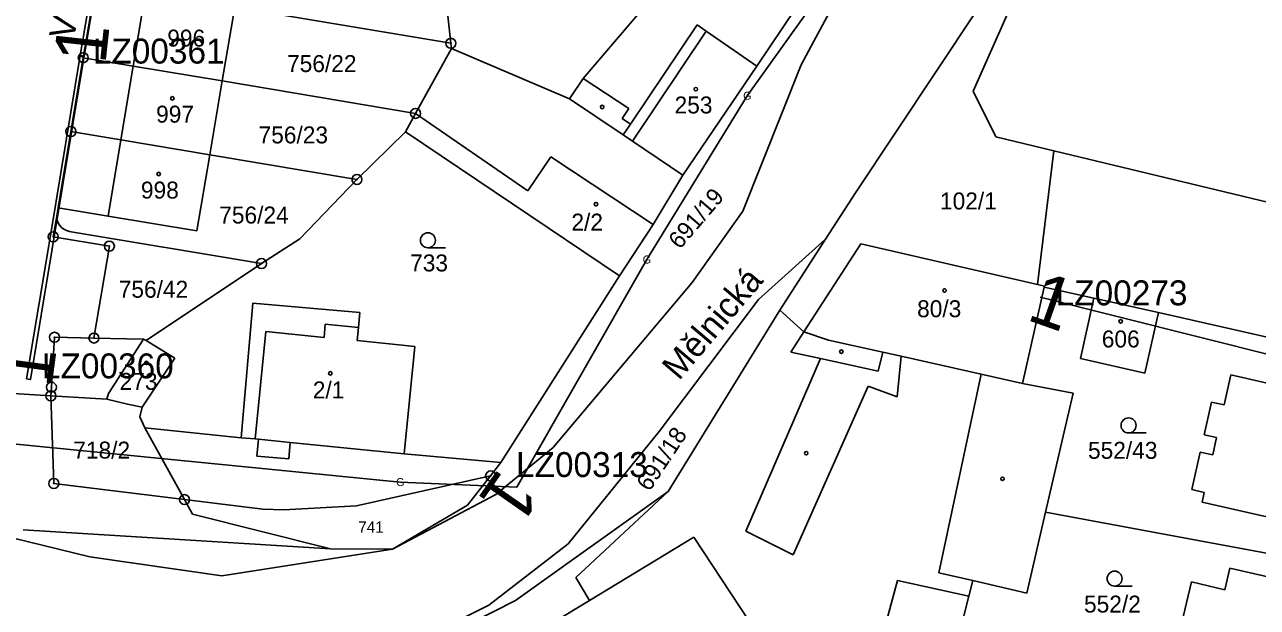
# Model space of a CAD drawing. Extents: x -738131 to -734179, y -1033447 to -1030078.
# Drawn here: x -735973.3 to -735849.9, y -1031959.2 to -1031900.8 of the extents above; entities that cross this region are included whole.
import ezdxf

# ---------------------------------------------------------------- set-up
doc = ezdxf.new("R2010")
doc.units = 0
for name, color, linetype in [('ftf_2010', 7, 'Continuous'), ('ftf_2050', 7, 'Continuous'), ('ftf_2140', 7, 'Continuous'), ('ftf_3010', 7, 'Continuous'), ('ftf_3010_ftf_3010_gtda_3015_gtda_3015_1', 7, 'Continuous'), ('ftf_3240', 7, 'Continuous'), ('ftf_nu', 7, 'Continuous'), ('Vrstva 1', 7, 'Continuous'), ('Vrstva 2', 7, 'Continuous'), ('Vrstva 3', 7, 'Continuous'), ('Vrstva 4', 7, 'Continuous'), ('Vrstva 5', 7, 'Continuous'), ('Vrstva 8', 7, 'Continuous')]:
    doc.layers.add(name, color=color, linetype=linetype)

msp = doc.modelspace()

# ---------------------------------------------------------------- linework, layer by layer
at = {"layer": 'ftf_2010'}
for points in [[(-735962.91, -1031882.03), (-735964.48, -1031886.34), (-735966.68, -1031897.62), (-735967.74, -1031903.95)], [(-735973.12, -1031936.35), (-735970.67, -1031921.57), (-735967.74, -1031903.95)], [(-735871.64, -1031928.16), (-735847.85, -1031934.15)]]:
    msp.add_lwpolyline(points, dxfattribs=at)
at = {"layer": 'ftf_2050'}
for points in [[(-735924.02, -1031947.19), (-735911.03, -1031924.39), (-735900.97, -1031907.97), (-735887.41, -1031889)], [(-735992.06, -1031941.13), (-735935.72, -1031946.69), (-735924.02, -1031947.19)]]:
    msp.add_lwpolyline(points, dxfattribs=at)
at = {"layer": 'ftf_2140'}
msp.add_lwpolyline([(-735965.22, -1031891.38), (-735967.35, -1031904.02), (-735967.74, -1031903.95), (-735967.37, -1031904.19), (-735972.73, -1031936.42), (-735973.12, -1031936.35)], dxfattribs=at)
at = {"layer": 'Vrstva 1'}
for points in [[(-735894.33, -1031902.58), (-735885.54, -1031886.26)], [(-735931.86, -1031891.68), (-735930.64, -1031902.72)], [(-735917.4, -1031906.24), (-735905.22, -1031891.95)], [(-735873.99, -1031893.34), (-735890.14, -1031917.7)], [(-735872.38, -1031894.03), (-735878.36, -1031907.5)], [(-735967.44, -1031904.16), (-735966.2, -1031896.76)], [(-735952.28, -1031899.09), (-735953.53, -1031906.49)], [(-735930.64, -1031902.72), (-735952.28, -1031899.09)], [(-735900.02, -1031905.01), (-735896.09, -1031899.19)], [(-735930.58, -1031903.25), (-735934.17, -1031909.74)], [(-735930.64, -1031902.72), (-735930.58, -1031903.25)], [(-735930.58, -1031903.25), (-735918.75, -1031908.29)], [(-735895.58, -1031904.88), (-735894.33, -1031902.58)], [(-735967.44, -1031904.16), (-735968.68, -1031911.56)], [(-735962.44, -1031905), (-735967.44, -1031904.16)], [(-735962.44, -1031905), (-735953.53, -1031906.49)], [(-735900.02, -1031905.01), (-735907.4, -1031915.94)], [(-735901.42, -1031919.53), (-735895.58, -1031904.88)], [(-735918.75, -1031908.29), (-735917.4, -1031906.24)], [(-735953.53, -1031906.49), (-735954.78, -1031913.89)], [(-735934.17, -1031909.74), (-735953.53, -1031906.49)], [(-735913.38, -1031911.9), (-735918.75, -1031908.29)], [(-735878.36, -1031907.5), (-735876.09, -1031912.1)], [(-735934.17, -1031909.74), (-735935.19, -1031911.58)], [(-735969.96, -1031919.21), (-735968.68, -1031911.56)], [(-735968.68, -1031911.56), (-735963.68, -1031912.4)], [(-735963.68, -1031912.4), (-735954.78, -1031913.89)], [(-735935.19, -1031911.58), (-735940.04, -1031916.36)], [(-735913.75, -1031926.02), (-735935.19, -1031911.58)], [(-735912.47, -1031912.52), (-735913.38, -1031911.9)], [(-735876.09, -1031912.1), (-735870.26, -1031913.5)], [(-735907.4, -1031915.94), (-735912.47, -1031912.52)], [(-735871.9, -1031926.9), (-735870.26, -1031913.5)], [(-735870.26, -1031913.5), (-735789.57, -1031932.9)], [(-735954.78, -1031913.89), (-735956.07, -1031921.52)], [(-735940.04, -1031916.36), (-735954.78, -1031913.89)], [(-735907.4, -1031915.94), (-735910.37, -1031920.89)], [(-735940.04, -1031916.36), (-735945.77, -1031922.32)], [(-735893.13, -1031922.35), (-735890.14, -1031917.7)], [(-735970.07, -1031919.84), (-735969.96, -1031919.21)], [(-735964.96, -1031920.04), (-735969.96, -1031919.21)], [(-735906.49, -1031926.69), (-735901.42, -1031919.53)], [(-735970.07, -1031919.84), (-735970.45, -1031922.11)], [(-735956.07, -1031921.52), (-735964.96, -1031920.04)], [(-735910.37, -1031920.89), (-735913.75, -1031926.02)], [(-735970.45, -1031922.11), (-735964.83, -1031923.05)], [(-735949.6, -1031924.79), (-735968.84, -1031921.57)], [(-735964.83, -1031923.05), (-735966.37, -1031932.26)], [(-735945.77, -1031922.32), (-735949.6, -1031924.79)], [(-735899.85, -1031928.39), (-735893.13, -1031922.35)], [(-735893.13, -1031922.35), (-735897.71, -1031929.47)], [(-735889.61, -1031922.82), (-735895.3, -1031931.63)], [(-735871.9, -1031926.9), (-735889.61, -1031922.82)], [(-735949.6, -1031924.79), (-735961.16, -1031932.52)], [(-735925.62, -1031944.73), (-735913.75, -1031926.02)], [(-735920.4, -1031943.23), (-735906.49, -1031926.69)], [(-735871.23, -1031927.16), (-735873.41, -1031936.82)], [(-735871.21, -1031927.06), (-735871.9, -1031926.9)], [(-735871.21, -1031927.06), (-735871.23, -1031927.16)], [(-735866.25, -1031928.25), (-735871.23, -1031927.16)], [(-735909.79, -1031941.61), (-735899.85, -1031928.39)], [(-735866.25, -1031928.25), (-735867.6, -1031934.32)], [(-735859.78, -1031929.71), (-735866.25, -1031928.25)], [(-735950.48, -1031928.75), (-735951.64, -1031942.25)], [(-735939.75, -1031929.7), (-735950.48, -1031928.75)], [(-735897.71, -1031929.47), (-735908.89, -1031947.65)], [(-735897.71, -1031929.47), (-735895.3, -1031931.63)], [(-735939.9, -1031931.21), (-735939.75, -1031929.7)], [(-735861.16, -1031935.79), (-735859.78, -1031929.71)], [(-735859.78, -1031929.71), (-735836.99, -1031934.89)], [(-735940.03, -1031932.52), (-735939.9, -1031931.21)], [(-735970.63, -1031937.19), (-735970.32, -1031932.18)], [(-735970.32, -1031932.18), (-735966.37, -1031932.26)], [(-735966.37, -1031932.26), (-735961.42, -1031932.36)], [(-735961.42, -1031932.36), (-735964.9, -1031937.82)], [(-735961.16, -1031932.52), (-735961.42, -1031932.36)], [(-735958.28, -1031934.26), (-735961.16, -1031932.52)], [(-735934.24, -1031933.09), (-735940.03, -1031932.52)], [(-735935.31, -1031943.85), (-735934.24, -1031933.09)], [(-735961.56, -1031939.2), (-735958.28, -1031934.26)], [(-735867.6, -1031934.32), (-735861.16, -1031935.79)], [(-735868.33, -1031937.79), (-735873.41, -1031936.82)], [(-735852.55, -1031935.94), (-735853.22, -1031938.95)], [(-735852.55, -1031935.94), (-735842.08, -1031938.34)], [(-735981.9, -1031937.36), (-735970.68, -1031938.05)], [(-735970.68, -1031938.05), (-735970.63, -1031937.19)], [(-735970.68, -1031938.05), (-735970.39, -1031946.83)], [(-735965.08, -1031938.39), (-735964.9, -1031937.82)], [(-735871.09, -1031949.7), (-735868.33, -1031937.79)], [(-735965.08, -1031938.39), (-735963, -1031938.87)], [(-735963, -1031938.87), (-735961.56, -1031939.2)], [(-735961.77, -1031940.14), (-735961.56, -1031939.2)], [(-735854.48, -1031938.67), (-735855.23, -1031941.95)], [(-735853.22, -1031938.95), (-735854.48, -1031938.67)], [(-735961.29, -1031941.26), (-735961.77, -1031940.14)], [(-735961.29, -1031941.26), (-735951.64, -1031942.25)], [(-735961.29, -1031941.26), (-735957.3, -1031948.45)], [(-735918.88, -1031952.89), (-735909.79, -1031941.61)], [(-735855.23, -1031941.95), (-735853.97, -1031942.23)], [(-735926.15, -1031947.93), (-735920.4, -1031943.23)], [(-735853.97, -1031942.23), (-735854.36, -1031943.97)], [(-735925.62, -1031944.73), (-735935.31, -1031943.85)], [(-735855.61, -1031943.68), (-735856.47, -1031947.45)], [(-735854.36, -1031943.97), (-735855.61, -1031943.68)], [(-735926.66, -1031946.07), (-735925.62, -1031944.73)], [(-735957.3, -1031948.45), (-735970.39, -1031946.83)], [(-735940.09, -1031949.06), (-735926.66, -1031946.07)], [(-735928.97, -1031949.01), (-735926.66, -1031946.07)], [(-735936.49, -1031953.42), (-735926.15, -1031947.93)], [(-735908.89, -1031947.65), (-735924.17, -1031958.55)], [(-735918.14, -1031956.26), (-735908.89, -1031947.65)], [(-735856.47, -1031947.45), (-735855.21, -1031947.73)], [(-735855.21, -1031947.73), (-735855.43, -1031948.69)], [(-735957.3, -1031948.45), (-735956.5, -1031949.9)], [(-735957.3, -1031948.45), (-735949.47, -1031949.42)], [(-735949.47, -1031949.42), (-735947.36, -1031949.48)], [(-735947.36, -1031949.48), (-735940.09, -1031949.06)], [(-735936.49, -1031953.42), (-735928.97, -1031949.01)], [(-735844.97, -1031951.07), (-735855.43, -1031948.69)], [(-735985.91, -1031949.5), (-735966.8, -1031954.18)], [(-735956.5, -1031949.9), (-735942.68, -1031953.38)], [(-735872.97, -1031957.83), (-735871.09, -1031949.7)], [(-735839.62, -1031955.57), (-735871.09, -1031949.7)], [(-735973.46, -1031951.47), (-735942.68, -1031953.38)], [(-735926.83, -1031959.03), (-735918.88, -1031952.89)], [(-735906.3, -1031952.23), (-735916.75, -1031958.57)], [(-735900.79, -1031960.62), (-735906.3, -1031952.23)], [(-735966.8, -1031954.18), (-735953.57, -1031956.09)], [(-735953.57, -1031956.09), (-735936.49, -1031953.42)], [(-735942.68, -1031953.38), (-735936.49, -1031953.42)], [(-735853.15, -1031957.48), (-735852.64, -1031955.33)], [(-735852.64, -1031955.33), (-735847.39, -1031956.51)], [(-735918.14, -1031956.26), (-735916.75, -1031958.57)], [(-735878.78, -1031958.13), (-735878.39, -1031956.57)], [(-735872.97, -1031957.83), (-735878.39, -1031956.57)], [(-735858.78, -1031966.37), (-735856.49, -1031956.68)], [(-735856.49, -1031956.68), (-735853.15, -1031957.48)], [(-735937.37, -1031965.26), (-735924.17, -1031958.55)], [(-735916.75, -1031958.57), (-735935.65, -1031970.03)], [(-735935.21, -1031963.22), (-735926.83, -1031959.03)], [(-735881.77, -1031969.95), (-735878.78, -1031958.13)]]:
    msp.add_lwpolyline(points, dxfattribs=at)
msp.add_arc((-735968.58, -1031920.08), 1.51, 170.6459, 260.1785, dxfattribs=at)
at = {"layer": 'Vrstva 3'}
for p, q in [((-735932.94, -1031923.21), (-735931.19, -1031923.21)), ((-735862.79, -1031941.77), (-735861.04, -1031941.77)), ((-735864.19, -1031957.12), (-735862.44, -1031957.12))]:
    msp.add_line(p, q, dxfattribs=at)
for centre in [(-735932.94, -1031922.46), (-735862.79, -1031941.02), (-735864.19, -1031956.37)]:
    msp.add_circle(centre, 0.75, dxfattribs=at)
at = {"layer": 'Vrstva 4'}
for points in [[(-735962.44, -1031905), (-735961.2, -1031897.6)], [(-735912.66, -1031910.81), (-735905.98, -1031900.86)], [(-735905.98, -1031900.86), (-735905.07, -1031901.49)], [(-735912.47, -1031912.52), (-735905.07, -1031901.49)], [(-735900.02, -1031905.01), (-735905.07, -1031901.49)], [(-735963.68, -1031912.4), (-735962.44, -1031905)], [(-735917.4, -1031906.24), (-735912.83, -1031909.26)], [(-735922.94, -1031917.52), (-735934.17, -1031909.74)], [(-735912.83, -1031909.26), (-735913.5, -1031910.26)], [(-735913.5, -1031910.26), (-735912.66, -1031910.81)], [(-735912.66, -1031910.81), (-735913.38, -1031911.9)], [(-735964.96, -1031920.04), (-735963.68, -1031912.4)], [(-735920.64, -1031914.1), (-735922.94, -1031917.52)], [(-735920.64, -1031914.1), (-735910.37, -1031920.89)], [(-735943.21, -1031930.88), (-735943.34, -1031932.19)], [(-735939.9, -1031931.21), (-735943.21, -1031930.88)], [(-735950.24, -1031942.37), (-735949.17, -1031931.61)], [(-735943.34, -1031932.19), (-735949.17, -1031931.61)], [(-735895.3, -1031931.63), (-735896.61, -1031933.66)], [(-735895.3, -1031931.63), (-735892.84, -1031932.46)], [(-735887.39, -1031933.67), (-735892.84, -1031932.46)], [(-735893.64, -1031934.31), (-735901.12, -1031951.62)], [(-735896.61, -1031933.66), (-735893.64, -1031934.31)], [(-735893.64, -1031934.31), (-735887.86, -1031935.57)], [(-735887.39, -1031933.67), (-735887.86, -1031935.57)], [(-735885.55, -1031934.08), (-735887.39, -1031933.67)], [(-735885.55, -1031934.08), (-735885.94, -1031938.15)], [(-735885.55, -1031934.08), (-735877.55, -1031935.87)], [(-735896.36, -1031953.97), (-735888.85, -1031937.09)], [(-735888.85, -1031937.09), (-735885.94, -1031938.15)], [(-735877.55, -1031935.87), (-735881.77, -1031955.78)], [(-735877.55, -1031935.87), (-735873.41, -1031936.82)], [(-735965.08, -1031938.39), (-735970.68, -1031938.05)], [(-735951.64, -1031942.25), (-735950.24, -1031942.37)], [(-735949.89, -1031942.4), (-735950.24, -1031942.37)], [(-735950.06, -1031944.08), (-735949.89, -1031942.4)], [(-735949.89, -1031942.4), (-735946.72, -1031942.72)], [(-735946.72, -1031942.72), (-735946.87, -1031944.38)], [(-735935.31, -1031943.85), (-735946.72, -1031942.72)], [(-735950.06, -1031944.08), (-735946.87, -1031944.38)], [(-735901.12, -1031951.62), (-735896.36, -1031953.97)], [(-735885.93, -1031956.55), (-735890.02, -1031971.71)], [(-735885.93, -1031956.55), (-735878.78, -1031958.13)], [(-735878.39, -1031956.57), (-735881.77, -1031955.78)]]:
    msp.add_lwpolyline(points, dxfattribs=at)
at = {"layer": 'Vrstva 5'}
for centre in [(-735906.12, -1031907.31), (-735958.52, -1031908.24), (-735915.49, -1031909.1), (-735959.89, -1031915.82), (-735916.11, -1031918.84), (-735881.21, -1031927.49), (-735863.58, -1031930.58), (-735961.12, -1031934.75), (-735891.54, -1031933.62), (-735942.7, -1031935.8), (-735895.06, -1031943.79), (-735875.41, -1031946.36)]:
    msp.add_circle(centre, 0.175, dxfattribs=at)
at = {"layer": 'Vrstva 8'}
for centre, radius in [((-735930.64, -1031902.72), 0.5), ((-735967.44, -1031904.16), 0.5), ((-735930.64, -1031902.72), 0.0303), ((-735967.44, -1031904.16), 0.0303), ((-735934.17, -1031909.74), 0.5), ((-735934.17, -1031909.74), 0.0303), ((-735968.68, -1031911.56), 0.5), ((-735968.68, -1031911.56), 0.0303), ((-735940.04, -1031916.36), 0.5), ((-735940.04, -1031916.36), 0.0303), ((-735970.45, -1031922.11), 0.5), ((-735970.45, -1031922.11), 0.0303), ((-735964.83, -1031923.05), 0.5), ((-735964.83, -1031923.05), 0.0303), ((-735949.6, -1031924.79), 0.5), ((-735949.6, -1031924.79), 0.0303), ((-735970.32, -1031932.18), 0.5), ((-735970.32, -1031932.18), 0.0303), ((-735966.37, -1031932.26), 0.5), ((-735966.37, -1031932.26), 0.0303), ((-735970.63, -1031937.19), 0.5), ((-735970.68, -1031938.05), 0.5), ((-735970.68, -1031938.05), 0.0303), ((-735970.63, -1031937.19), 0.0303), ((-735926.66, -1031946.07), 0.5), ((-735970.39, -1031946.83), 0.5), ((-735970.39, -1031946.83), 0.0303), ((-735926.66, -1031946.07), 0.0303), ((-735957.3, -1031948.45), 0.5), ((-735957.3, -1031948.45), 0.0303)]:
    msp.add_circle(centre, radius, dxfattribs=at)

# ---------------------------------------------------------------- texts
at = {"layer": 'ftf_3010'}
for rotation, p in [(83.7641, (-735965.23, -1031904.88)), (340.6278, (-735873.12, -1031930.39)), (82.3651, (-735970.63, -1031937.34)), (235.0966, (-735925.78, -1031945.17))]:
    msp.add_text('1', height=5.2, rotation=rotation, dxfattribs=at).set_placement(p)
at = {"layer": 'ftf_3010_ftf_3010_gtda_3015_gtda_3015_1'}
for s, p in [('LZ00361', (-735966.49, -1031904.75)), ('LZ00273', (-735870.09, -1031928.98)), ('LZ00360', (-735971.58, -1031936.3)), ('LZ00313', (-735924.12, -1031946.19))]:
    msp.add_text(s, height=2.5, dxfattribs=at).set_placement(p)
at = {"layer": 'ftf_3240'}
for p in [(-735901.37, -1031908.37), (-735911.43, -1031924.79), (-735936.12, -1031947.09)]:
    msp.add_text('G', height=0.8, dxfattribs=at).set_placement(p)
at = {"layer": 'ftf_nu'}
for s, rotation, p in [('Ve Dvoře', 77.48, (-735968.44, -1031902.46)), ('Mělnická', 49.6378, (-735907.8, -1031936.6))]:
    msp.add_text(s, height=2.5, rotation=rotation, dxfattribs=at).set_placement(p)
at = {"layer": 'Vrstva 2'}
for s, height, p in [('996', 1.7, (-735959.03, -1031903.05)), ('756/22', 1.7, (-735947.04, -1031905.6)), ('253', 1.7, (-735908.24, -1031909.75)), ('997', 1.7, (-735960.15, -1031910.67)), ('756/23', 1.7, (-735949.89, -1031912.75)), ('998', 1.7, (-735961.67, -1031918.28)), ('102/1', 1.7, (-735881.67, -1031919.37)), ('756/24', 1.7, (-735953.83, -1031920.78)), ('2/2', 1.7, (-735918.57, -1031921.49)), ('733', 1.7, (-735934.72, -1031925.58)), ('756/42', 1.7, (-735963.89, -1031928.22)), ('80/3', 1.7, (-735883.96, -1031930.17)), ('606', 1.7, (-735865.47, -1031933.2)), ('273', 1.7, (-735963.8, -1031937.45)), ('2/1', 1.7, (-735944.46, -1031938.31)), ('718/2', 1.7, (-735968.44, -1031944.34)), ('552/43', 1.7, (-735866.85, -1031944.36)), ('741', 1.14, (-735939.91, -1031951.77)), ('552/2', 1.7, (-735867.25, -1031959.77))]:
    msp.add_text(s, height=height, dxfattribs=at).set_placement(p)
for s, rotation, p in [('691/19', 49.2892, (-735907.72, -1031923.44)), ('691/18', 56.4639, (-735910.76, -1031947.72))]:
    msp.add_text(s, height=1.7, rotation=rotation, dxfattribs=at).set_placement(p)

doc.saveas('drawing.dxf')
